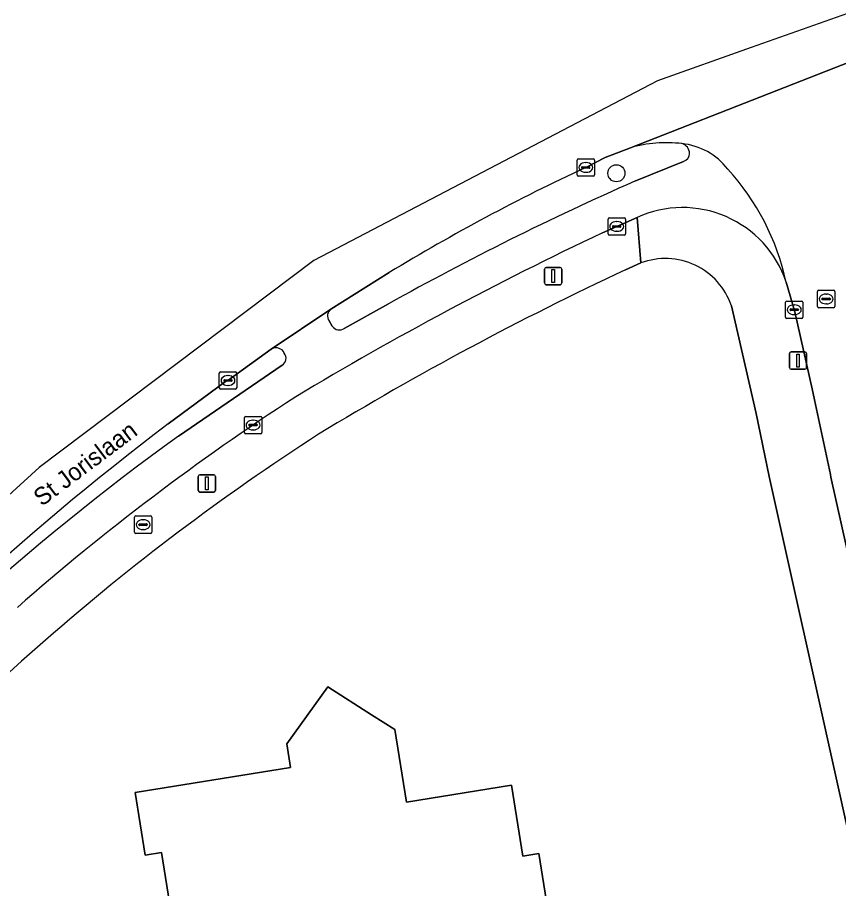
# Model space of a CAD drawing. Extents: x 162073 to 163043, y 381818 to 382561.
# Drawn here: x 162143.8 to 162191, y 382420.6 to 382470.7 of the extents above; entities that cross this region are included whole.
import ezdxf

# ---------------------------------------------------------------- set-up
doc = ezdxf.new("R2010")
doc.units = 0
for name, color, linetype in [('IMGEO_Boom', 7, 'Continuous'), ('IMGEO_Brandkraan', 7, 'Continuous'), ('IMGEO_Erf', 7, 'Continuous'), ('IMGEO_Fietspad_open', 7, 'Continuous'), ('IMGEO_Kolk', 7, 'Continuous'), ('IMGEO_Lichtmast', 7, 'Continuous'), ('IMGEO_Openbare_ruimte_label', 7, 'Continuous'), ('IMGEO_Pand', 7, 'Continuous'), ('IMGEO_Rijbaan_lokaal_gesloten', 7, 'Continuous'), ('IMGEO_Rijbaan_lokaal_open', 7, 'Continuous'), ('IMGEO_Rioolput', 7, 'Continuous'), ('IMGEO_Verkeerseiland_groen', 7, 'Continuous'), ('IMGEO_Verkeerseiland_open', 7, 'Continuous'), ('IMGEO_Voetpad_open', 7, 'Continuous')]:
    doc.layers.add(name, color=color, linetype=linetype)

msp = doc.modelspace()

# ---------------------------------------------------------------- linework, layer by layer
at = {"layer": 'IMGEO_Boom'}
msp.add_circle((162178.215, 382461.753), 0.489, dxfattribs=at)
at = {"layer": 'IMGEO_Brandkraan'}
for p, q in [((162150.492, 382441.12), (162150.492, 382441.972)), ((162150.567, 382442.046), (162151.419, 382442.046)), ((162150.751, 382441.54), (162150.751, 382441.552)), ((162150.794, 382441.589), (162151.192, 382441.589)), ((162150.98, 382441.826), (162151.005, 382441.826)), ((162151.235, 382441.552), (162151.235, 382441.54)), ((162151.493, 382441.972), (162151.493, 382441.12)), ((162151.189, 382441.503), (162150.791, 382441.503)), ((162151.003, 382441.266), (162150.978, 382441.266)), ((162151.419, 382441.046), (162150.567, 382441.046))]:
    msp.add_line(p, q, dxfattribs=at)
for points in [[(162150.492, 382441.12), (162150.492, 382441.972)], [(162150.567, 382442.046), (162151.419, 382442.046)], [(162151.493, 382441.972), (162151.493, 382441.12)], [(162151.419, 382441.046), (162150.567, 382441.046)]]:
    msp.add_lwpolyline(points, dxfattribs=at)
for centre, radius, start, end in [((162150.569, 382441.97), 0.0765, 91.552, 178.448), ((162150.569, 382441.97), 0.0765, 91.552, 178.448), ((162150.791, 382441.549), 0.0403, 85.8775, 175.7526), ((162151.196, 382441.551), 0.0386, 1.7309, 96.639), ((162151.417, 382441.97), 0.0765, 1.552, 88.448), ((162151.417, 382441.97), 0.0765, 1.552, 88.448), ((162150.569, 382441.122), 0.0765, 181.552, 268.448), ((162150.569, 382441.122), 0.0765, 181.552, 268.448), ((162150.788, 382441.539), 0.0366, 178.938, 274.7102), ((162151.192, 382441.546), 0.043, 264.8664, 352.4533), ((162151.417, 382441.122), 0.0765, 271.552, 358.448), ((162151.417, 382441.122), 0.0765, 271.552, 358.448)]:
    msp.add_arc(centre, radius, start, end, dxfattribs=at)
for centre, major_axis, ratio, start_param, end_param in [((162150.979, 382441.546), (-0.387, 0.002), 0.722429, 4.712389, 7.853982), ((162151.004, 382441.546), (-0.39, 0.002), 0.717154, 1.570796, 4.712389)]:
    msp.add_ellipse(centre, major_axis=major_axis, ratio=ratio, start_param=start_param, end_param=end_param, dxfattribs=at)
at = {"layer": 'IMGEO_Erf'}
for points in [[(162179.627, 382456.597), (162178.738, 382456.198)], [(162202.414, 382333.483), (162211.289, 382334.856), (162210.341, 382339.51), (162207.52, 382351.925), (162206.767, 382355.478), (162206.435, 382356.971), (162187.002, 382444.317), (162186.247, 382447.946), (162184.832, 382454.138)], [(162153.181, 382415.626), (162152.046, 382422.682), (162151.116, 382422.533), (162150.537, 382426.138), (162159.472, 382427.575), (162159.252, 382428.94), (162161.617, 382432.212), (162164.135, 382430.614), (162165.471, 382429.766), (162166.143, 382425.588), (162172.176, 382426.558), (162172.831, 382422.489), (162173.748, 382422.637), (162174.908, 382415.427)]]:
    msp.add_lwpolyline(points, dxfattribs=at)
for centre, radius, start, end in [((162181.037, 382452.844), 4.009, 18.8301, 110.5949), ((162255.552, 382291.593), 181.646, 115.01629, 121.33441), ((162231.928, 382336.537), 131.011, 122.73168, 131.34362), ((162233.709, 382332.576), 135.167, 130.80116, 139.1036)]:
    msp.add_arc(centre, radius, start, end, dxfattribs=at)
at = {"layer": 'IMGEO_Fietspad_open'}
for points in [[(162182.069, 382462.438), (162179.269, 382461.291)], [(162177.42, 382458.33), (162179.415, 382459.217)], [(162165.111, 382454.246), (162162.565, 382452.829)], [(162161.798, 382453.947), (162158.366, 382451.638)], [(162161.87, 382452.952), (162161.693, 382453.268)], [(162159.051, 382451.522), (162159.111, 382451.405)], [(162158.987, 382450.717), (162153.022, 382446.64)]]:
    msp.add_lwpolyline(points, dxfattribs=at)
for centre, radius, start, end in [((162181.58, 382459.625), 3.858, 37.9878, 83.9658), ((162181.827, 382462.882), 0.6, 1.6058, 74.6366), ((162181.935, 382462.911), 0.492, 285.7843, 358.5519), ((162174.18, 382452.482), 14.128, 12.338, 42.3473), ((162246.114, 382309.206), 166.127, 113.72679, 119.18295), ((162182.022, 382453.496), 6.287, 18.5945, 114.5024), ((162262.207, 382278.438), 198.872, 115.23564, 121.00365), ((162162.099, 382453.553), 0.496, 127.3859, 215.033), ((162162.281, 382453.25), 0.508, 215.9529, 303.9747), ((162158.642, 382451.186), 0.53, 39.4133, 121.3638), ((162158.762, 382451.113), 0.455, 299.6226, 39.9437), ((162235.023, 382332.793), 138.36, 122.94926, 131.26785), ((162240.849, 382325.442), 149.675, 125.92929, 138.2386)]:
    msp.add_arc(centre, radius, start, end, dxfattribs=at)
at = {"layer": 'IMGEO_Kolk'}
for p, q in [((162175.955, 382461.662), (162175.955, 382462.514)), ((162176.03, 382462.588), (162176.882, 382462.588)), ((162176.214, 382462.082), (162176.214, 382462.094)), ((162176.257, 382462.131), (162176.655, 382462.131)), ((162176.443, 382462.368), (162176.468, 382462.368)), ((162176.698, 382462.094), (162176.698, 382462.082)), ((162176.956, 382462.514), (162176.956, 382461.662)), ((162176.652, 382462.045), (162176.254, 382462.045)), ((162176.466, 382461.808), (162176.441, 382461.808)), ((162176.882, 382461.588), (162176.03, 382461.588)), ((162177.735, 382458.27), (162177.735, 382459.122)), ((162177.81, 382459.196), (162178.662, 382459.196)), ((162178.736, 382459.122), (162178.736, 382458.27)), ((162177.994, 382458.69), (162177.994, 382458.702)), ((162178.432, 382458.653), (162178.034, 382458.653)), ((162178.037, 382458.739), (162178.435, 382458.739)), ((162178.223, 382458.976), (162178.248, 382458.976)), ((162178.478, 382458.702), (162178.478, 382458.69)), ((162178.662, 382458.196), (162177.81, 382458.196)), ((162178.246, 382458.416), (162178.221, 382458.416)), ((162187.947, 382453.48), (162187.947, 382454.332)), ((162188.022, 382454.406), (162188.874, 382454.406)), ((162188.435, 382454.186), (162188.46, 382454.186)), ((162188.948, 382454.332), (162188.948, 382453.48)), ((162188.206, 382453.9), (162188.206, 382453.912)), ((162188.644, 382453.863), (162188.246, 382453.863)), ((162188.249, 382453.949), (162188.647, 382453.949)), ((162188.458, 382453.626), (162188.433, 382453.626)), ((162188.69, 382453.912), (162188.69, 382453.9)), ((162188.874, 382453.406), (162188.022, 382453.406)), ((162155.375, 382449.411), (162155.375, 382450.263)), ((162155.45, 382450.337), (162156.302, 382450.337)), ((162155.863, 382450.117), (162155.888, 382450.117)), ((162156.376, 382450.263), (162156.376, 382449.411)), ((162155.634, 382449.831), (162155.634, 382449.843)), ((162156.072, 382449.794), (162155.674, 382449.794)), ((162155.677, 382449.88), (162156.075, 382449.88)), ((162156.118, 382449.843), (162156.118, 382449.831)), ((162156.302, 382449.337), (162155.45, 382449.337)), ((162155.886, 382449.557), (162155.861, 382449.557)), ((162156.817, 382446.848), (162156.817, 382447.7)), ((162156.892, 382447.774), (162157.744, 382447.774)), ((162157.818, 382447.7), (162157.818, 382446.848)), ((162157.076, 382447.268), (162157.076, 382447.28)), ((162157.514, 382447.231), (162157.116, 382447.231)), ((162157.119, 382447.317), (162157.517, 382447.317)), ((162157.305, 382447.554), (162157.33, 382447.554)), ((162157.56, 382447.28), (162157.56, 382447.268)), ((162157.744, 382446.774), (162156.892, 382446.774)), ((162157.328, 382446.994), (162157.303, 382446.994))]:
    msp.add_line(p, q, dxfattribs=at)
for points in [[(162175.955, 382461.662), (162175.955, 382462.514)], [(162176.03, 382462.588), (162176.882, 382462.588)], [(162176.956, 382462.514), (162176.956, 382461.662)], [(162176.882, 382461.588), (162176.03, 382461.588)], [(162177.735, 382458.27), (162177.735, 382459.122)], [(162177.81, 382459.196), (162178.662, 382459.196)], [(162178.736, 382459.122), (162178.736, 382458.27)], [(162178.662, 382458.196), (162177.81, 382458.196)], [(162187.947, 382453.48), (162187.947, 382454.332)], [(162188.022, 382454.406), (162188.874, 382454.406)], [(162188.948, 382454.332), (162188.948, 382453.48)], [(162188.874, 382453.406), (162188.022, 382453.406)], [(162155.375, 382449.411), (162155.375, 382450.263)], [(162155.45, 382450.337), (162156.302, 382450.337)], [(162156.376, 382450.263), (162156.376, 382449.411)], [(162156.302, 382449.337), (162155.45, 382449.337)], [(162156.817, 382446.848), (162156.817, 382447.7)], [(162156.892, 382447.774), (162157.744, 382447.774)], [(162157.818, 382447.7), (162157.818, 382446.848)], [(162157.744, 382446.774), (162156.892, 382446.774)]]:
    msp.add_lwpolyline(points, dxfattribs=at)
for centre, radius, start, end in [((162176.032, 382462.512), 0.0765, 91.552, 178.448), ((162176.032, 382462.512), 0.0765, 91.552, 178.448), ((162176.254, 382462.091), 0.0403, 85.8775, 175.7526), ((162176.659, 382462.093), 0.0386, 1.7309, 96.639), ((162176.88, 382462.512), 0.0765, 1.552, 88.448), ((162176.88, 382462.512), 0.0765, 1.552, 88.448), ((162176.032, 382461.664), 0.0765, 181.552, 268.448), ((162176.032, 382461.664), 0.0765, 181.552, 268.448), ((162176.251, 382462.081), 0.0366, 178.938, 274.7102), ((162176.655, 382462.088), 0.043, 264.8664, 352.4533), ((162176.88, 382461.664), 0.0765, 271.552, 358.448), ((162176.88, 382461.664), 0.0765, 271.552, 358.448), ((162177.812, 382459.12), 0.0765, 91.552, 178.448), ((162177.812, 382459.12), 0.0765, 91.552, 178.448), ((162178.66, 382459.12), 0.0765, 1.552, 88.448), ((162178.66, 382459.12), 0.0765, 1.552, 88.448), ((162178.034, 382458.699), 0.0403, 85.8775, 175.7526), ((162178.031, 382458.689), 0.0366, 178.938, 274.7102), ((162178.435, 382458.696), 0.043, 264.8664, 352.4533), ((162178.439, 382458.701), 0.0386, 1.7309, 96.639), ((162177.812, 382458.272), 0.0765, 181.552, 268.448), ((162177.812, 382458.272), 0.0765, 181.552, 268.448), ((162178.66, 382458.272), 0.0765, 271.552, 358.448), ((162178.66, 382458.272), 0.0765, 271.552, 358.448), ((162188.024, 382454.33), 0.0765, 91.552, 178.448), ((162188.024, 382454.33), 0.0765, 91.552, 178.448), ((162188.872, 382454.33), 0.0765, 1.552, 88.448), ((162188.872, 382454.33), 0.0765, 1.552, 88.448), ((162188.246, 382453.909), 0.0403, 85.8775, 175.7526), ((162188.243, 382453.899), 0.0366, 178.938, 274.7102), ((162188.647, 382453.906), 0.043, 264.8664, 352.4533), ((162188.651, 382453.911), 0.0386, 1.7309, 96.639), ((162188.024, 382453.482), 0.0765, 181.552, 268.448), ((162188.024, 382453.482), 0.0765, 181.552, 268.448), ((162188.872, 382453.482), 0.0765, 271.552, 358.448), ((162188.872, 382453.482), 0.0765, 271.552, 358.448), ((162155.452, 382450.261), 0.0765, 91.552, 178.448), ((162155.452, 382450.261), 0.0765, 91.552, 178.448), ((162156.3, 382450.261), 0.0765, 1.552, 88.448), ((162156.3, 382450.261), 0.0765, 1.552, 88.448), ((162155.674, 382449.84), 0.0403, 85.8775, 175.7526), ((162155.671, 382449.83), 0.0366, 178.938, 274.7102), ((162156.075, 382449.837), 0.043, 264.8664, 352.4533), ((162156.079, 382449.842), 0.0386, 1.7309, 96.639), ((162155.452, 382449.413), 0.0765, 181.552, 268.448), ((162155.452, 382449.413), 0.0765, 181.552, 268.448), ((162156.3, 382449.413), 0.0765, 271.552, 358.448), ((162156.3, 382449.413), 0.0765, 271.552, 358.448), ((162156.894, 382447.698), 0.0765, 91.552, 178.448), ((162156.894, 382447.698), 0.0765, 91.552, 178.448), ((162157.742, 382447.698), 0.0765, 1.552, 88.448), ((162157.742, 382447.698), 0.0765, 1.552, 88.448), ((162157.116, 382447.277), 0.0403, 85.8775, 175.7526), ((162157.113, 382447.267), 0.0366, 178.938, 274.7102), ((162157.517, 382447.274), 0.043, 264.8664, 352.4533), ((162157.521, 382447.279), 0.0386, 1.7309, 96.639), ((162156.894, 382446.85), 0.0765, 181.552, 268.448), ((162156.894, 382446.85), 0.0765, 181.552, 268.448), ((162157.742, 382446.85), 0.0765, 271.552, 358.448), ((162157.742, 382446.85), 0.0765, 271.552, 358.448)]:
    msp.add_arc(centre, radius, start, end, dxfattribs=at)
for centre, major_axis, ratio, start_param, end_param in [((162176.442, 382462.088), (-0.387, 0.002), 0.722429, 4.712389, 7.853982), ((162176.467, 382462.088), (-0.39, 0.002), 0.717154, 1.570796, 4.712389), ((162178.222, 382458.696), (-0.387, 0.002), 0.722429, 4.712389, 7.853982), ((162178.247, 382458.696), (-0.39, 0.002), 0.717154, 1.570796, 4.712389), ((162188.434, 382453.906), (-0.387, 0.002), 0.722429, 4.712389, 7.853982), ((162188.459, 382453.906), (-0.39, 0.002), 0.717154, 1.570796, 4.712389), ((162155.862, 382449.837), (-0.387, 0.002), 0.722429, 4.712389, 7.853982), ((162155.887, 382449.837), (-0.39, 0.002), 0.717154, 1.570796, 4.712389), ((162157.304, 382447.274), (-0.387, 0.002), 0.722429, 4.712389, 7.853982), ((162157.329, 382447.274), (-0.39, 0.002), 0.717154, 1.570796, 4.712389)]:
    msp.add_ellipse(centre, major_axis=major_axis, ratio=ratio, start_param=start_param, end_param=end_param, dxfattribs=at)
at = {"layer": 'IMGEO_Lichtmast'}
for p, q in [((162174.084, 382455.444), (162174.084, 382456.244)), ((162174.084, 382456.244), (162174.084, 382455.444)), ((162174.184, 382456.344), (162174.974, 382456.344)), ((162174.974, 382456.344), (162174.184, 382456.344)), ((162175.074, 382456.244), (162175.074, 382455.444)), ((162175.074, 382455.444), (162175.074, 382456.244)), ((162174.974, 382455.344), (162174.184, 382455.344)), ((162174.184, 382455.344), (162174.974, 382455.344)), ((162188.167, 382450.583), (162188.167, 382451.383)), ((162188.167, 382451.383), (162188.167, 382450.583)), ((162188.267, 382451.483), (162189.057, 382451.483)), ((162189.057, 382451.483), (162188.267, 382451.483)), ((162189.157, 382451.383), (162189.157, 382450.583)), ((162189.157, 382450.583), (162189.157, 382451.383)), ((162189.057, 382450.483), (162188.267, 382450.483)), ((162188.267, 382450.483), (162189.057, 382450.483)), ((162154.162, 382443.518), (162154.162, 382444.318)), ((162154.162, 382444.318), (162154.162, 382443.518)), ((162154.262, 382444.418), (162155.052, 382444.418)), ((162155.052, 382444.418), (162154.262, 382444.418)), ((162155.152, 382444.318), (162155.152, 382443.518)), ((162155.152, 382443.518), (162155.152, 382444.318)), ((162155.052, 382443.418), (162154.262, 382443.418)), ((162154.262, 382443.418), (162155.052, 382443.418))]:
    msp.add_line(p, q, dxfattribs=at)
for points in [[(162174.504, 382456.219), (162174.654, 382456.219), (162174.654, 382455.469), (162174.504, 382455.469), (162174.504, 382456.219)], [(162188.587, 382451.358), (162188.737, 382451.358), (162188.737, 382450.608), (162188.587, 382450.608), (162188.587, 382451.358)], [(162154.582, 382444.293), (162154.732, 382444.293), (162154.732, 382443.543), (162154.582, 382443.543), (162154.582, 382444.293)]]:
    msp.add_lwpolyline(points, dxfattribs=at)
for centre, start, end in [((162174.184, 382456.244), 90, 180), ((162174.184, 382456.244), 90, 180), ((162174.974, 382456.244), 0, 90), ((162174.974, 382456.244), 360, 90), ((162174.184, 382455.444), 180, 270), ((162174.184, 382455.444), 180, 270), ((162174.974, 382455.444), 270, 0), ((162174.974, 382455.444), 270, 0), ((162188.267, 382451.383), 90, 180), ((162188.267, 382451.383), 90, 180), ((162189.057, 382451.383), 0, 90), ((162189.057, 382451.383), 360, 90), ((162188.267, 382450.583), 180, 270), ((162188.267, 382450.583), 180, 270), ((162189.057, 382450.583), 270, 0), ((162189.057, 382450.583), 270, 0), ((162154.262, 382444.318), 90, 180), ((162154.262, 382444.318), 90, 180), ((162155.052, 382444.318), 0, 90), ((162155.052, 382444.318), 360, 90), ((162154.262, 382443.518), 180, 270), ((162154.262, 382443.518), 180, 270), ((162155.052, 382443.518), 270, 0), ((162155.052, 382443.518), 270, 0)]:
    msp.add_arc(centre, 0.1, start, end, dxfattribs=at)
at = {"layer": 'IMGEO_Pand'}
msp.add_lwpolyline([(162174.908, 382415.427), (162173.748, 382422.637), (162172.831, 382422.489), (162172.176, 382426.558), (162166.143, 382425.588), (162165.471, 382429.766), (162164.135, 382430.614), (162161.617, 382432.212), (162159.252, 382428.94), (162159.472, 382427.575), (162150.537, 382426.138), (162151.116, 382422.533), (162152.046, 382422.682), (162153.181, 382415.626)], dxfattribs=at)
at = {"layer": 'IMGEO_Rijbaan_lokaal_gesloten'}
for points in [[(162315.724, 382511.35), (162306.448, 382506.279), (162282.905, 382497.501), (162245.387, 382486.842), (162201.279, 382474.422), (162185.966, 382468.979), (162180.588, 382467.067), (162160.813, 382456.745), (162145.022, 382444.832), (162130.306, 382431.424), (162118.152, 382417.002), (162108.457, 382405.716), (162072.514, 382380.58)], [(162176.456, 382462.089), (162177.565, 382462.654), (162179.019, 382463.222), (162195.861, 382469.81), (162196.405, 382469.966), (162196.514, 382469.997), (162198.13, 382470.507), (162198.275, 382470.548), (162272.662, 382491.623)], [(162152.432, 382447.343), (162155.664, 382449.726), (162155.876, 382449.838), (162158.366, 382451.638), (162161.798, 382453.947), (162165.154, 382456.041)]]:
    msp.add_lwpolyline(points, dxfattribs=at)
for centre, radius, start, end in [((162223.854, 382359.932), 112.617, 114.88984, 121.415), ((162252.69, 382315.328), 165.77, 127.21469, 138.29636)]:
    msp.add_arc(centre, radius, start, end, dxfattribs=at)
at = {"layer": 'IMGEO_Rijbaan_lokaal_open'}
for points in [[(162195.861, 382469.81), (162179.019, 382463.222)], [(162187.981, 382455.501), (162188.481, 382453.776), (162189.469, 382449.352), (162189.611, 382448.718), (162190.524, 382444.432), (162190.555, 382444.279), (162195.379, 382422.687), (162199.089, 382406.015), (162205.027, 382407.332), (162202.838, 382417.222), (162198.3, 382437.064), (162197.549, 382440.349), (162195.44, 382449.86), (162193.875, 382456.953), (162193.181, 382460.122), (162193.098, 382460.48), (162192.593, 382462.648), (162192.318, 382464.96)]]:
    msp.add_lwpolyline(points, dxfattribs=at)
for centre, radius, start, end in [((162181.114, 382455.745), 7.765, 83.5556, 105.6552), ((162181.58, 382459.625), 3.858, 37.9878, 83.9658), ((162174.18, 382452.482), 14.128, 12.338, 42.3473)]:
    msp.add_arc(centre, radius, start, end, dxfattribs=at)
at = {"layer": 'IMGEO_Rioolput'}
for p, q in [((162189.782, 382454.099), (162189.782, 382454.951)), ((162189.857, 382455.025), (162190.709, 382455.025)), ((162190.27, 382454.805), (162190.295, 382454.805)), ((162190.783, 382454.951), (162190.783, 382454.099)), ((162190.041, 382454.519), (162190.041, 382454.531)), ((162190.479, 382454.482), (162190.081, 382454.482)), ((162190.084, 382454.568), (162190.482, 382454.568)), ((162190.293, 382454.245), (162190.268, 382454.245)), ((162190.525, 382454.531), (162190.525, 382454.519)), ((162190.709, 382454.025), (162189.857, 382454.025))]:
    msp.add_line(p, q, dxfattribs=at)
for points in [[(162189.782, 382454.099), (162189.782, 382454.951)], [(162189.857, 382455.025), (162190.709, 382455.025)], [(162190.783, 382454.951), (162190.783, 382454.099)], [(162190.709, 382454.025), (162189.857, 382454.025)]]:
    msp.add_lwpolyline(points, dxfattribs=at)
for centre, radius, start, end in [((162189.859, 382454.949), 0.0765, 91.552, 178.448), ((162189.859, 382454.949), 0.0765, 91.552, 178.448), ((162190.707, 382454.949), 0.0765, 1.552, 88.448), ((162190.707, 382454.949), 0.0765, 1.552, 88.448), ((162189.859, 382454.101), 0.0765, 181.552, 268.448), ((162189.859, 382454.101), 0.0765, 181.552, 268.448), ((162190.081, 382454.528), 0.0403, 85.8775, 175.7526), ((162190.078, 382454.518), 0.0366, 178.938, 274.7102), ((162190.482, 382454.525), 0.043, 264.8664, 352.4533), ((162190.486, 382454.53), 0.0386, 1.7309, 96.639), ((162190.707, 382454.101), 0.0765, 271.552, 358.448), ((162190.707, 382454.101), 0.0765, 271.552, 358.448)]:
    msp.add_arc(centre, radius, start, end, dxfattribs=at)
for centre, major_axis, ratio, start_param, end_param in [((162190.269, 382454.525), (-0.387, 0.002), 0.722429, 4.712389, 7.853982), ((162190.294, 382454.525), (-0.39, 0.002), 0.717154, 1.570796, 4.712389)]:
    msp.add_ellipse(centre, major_axis=major_axis, ratio=ratio, start_param=start_param, end_param=end_param, dxfattribs=at)
at = {"layer": 'IMGEO_Verkeerseiland_groen'}
for points in [[(162179.019, 382463.222), (162177.565, 382462.654), (162176.456, 382462.089)], [(162179.269, 382461.291), (162182.069, 382462.438)], [(162165.154, 382456.041), (162161.798, 382453.947)], [(162162.565, 382452.829), (162165.111, 382454.246)], [(162161.693, 382453.268), (162161.87, 382452.952)]]:
    msp.add_lwpolyline(points, dxfattribs=at)
for centre, radius, start, end in [((162181.114, 382455.745), 7.765, 83.5556, 105.6552), ((162181.827, 382462.882), 0.6, 1.6058, 74.6366), ((162181.935, 382462.911), 0.492, 285.7843, 358.5519), ((162223.854, 382359.932), 112.617, 114.88984, 121.415), ((162246.114, 382309.206), 166.127, 113.72679, 119.18295), ((162162.099, 382453.553), 0.496, 127.3859, 215.033), ((162162.281, 382453.25), 0.508, 215.9529, 303.9747)]:
    msp.add_arc(centre, radius, start, end, dxfattribs=at)
at = {"layer": 'IMGEO_Verkeerseiland_open'}
for points in [[(162158.366, 382451.638), (162155.876, 382449.838), (162155.664, 382449.726), (162152.432, 382447.343)], [(162159.111, 382451.405), (162159.051, 382451.522)], [(162153.022, 382446.64), (162158.987, 382450.717)]]:
    msp.add_lwpolyline(points, dxfattribs=at)
for centre, radius, start, end in [((162158.642, 382451.186), 0.53, 39.4133, 121.3638), ((162158.762, 382451.113), 0.455, 299.6226, 39.9437), ((162252.69, 382315.328), 165.77, 127.21469, 138.29636), ((162240.849, 382325.442), 149.675, 125.92929, 138.2386)]:
    msp.add_arc(centre, radius, start, end, dxfattribs=at)
at = {"layer": 'IMGEO_Voetpad_open'}
for points in [[(162178.738, 382456.198), (162179.627, 382456.597), (162179.415, 382459.217), (162177.42, 382458.33)], [(162179.415, 382459.217), (162179.627, 382456.597)], [(162216.287, 382326.642), (162215.43, 382331.716), (162215.415, 382331.806), (162214.019, 382338.534), (162213.24, 382342.326), (162210.541, 382354.891), (162207.965, 382366.255), (162204.854, 382380.009), (162201.146, 382396.768), (162200.137, 382401.301), (162199.089, 382406.015), (162195.379, 382422.687), (162190.555, 382444.279), (162190.524, 382444.432), (162189.611, 382448.718), (162189.469, 382449.352), (162188.481, 382453.776), (162187.981, 382455.501)], [(162184.832, 382454.138), (162186.247, 382447.946), (162187.002, 382444.317), (162206.435, 382356.971), (162206.767, 382355.478), (162207.52, 382351.925), (162210.341, 382339.51)]]:
    msp.add_lwpolyline(points, dxfattribs=at)
for centre, radius, start, end in [((162182.022, 382453.496), 6.287, 18.5945, 114.5024), ((162262.207, 382278.438), 198.872, 115.23564, 121.00365), ((162181.037, 382452.844), 4.009, 18.8301, 110.5949), ((162255.552, 382291.593), 181.646, 115.01629, 121.33441), ((162235.023, 382332.793), 138.36, 122.94926, 131.26785), ((162231.928, 382336.537), 131.011, 122.73168, 131.34362), ((162233.709, 382332.576), 135.167, 130.80116, 139.1036)]:
    msp.add_arc(centre, radius, start, end, dxfattribs=at)

# ---------------------------------------------------------------- texts
at = {"layer": 'IMGEO_Openbare_ruimte_label'}
msp.add_text('St Jorislaan', height=1, rotation=36.9157, dxfattribs=at).set_placement((162145.166, 382442.561))

doc.saveas('drawing.dxf')
